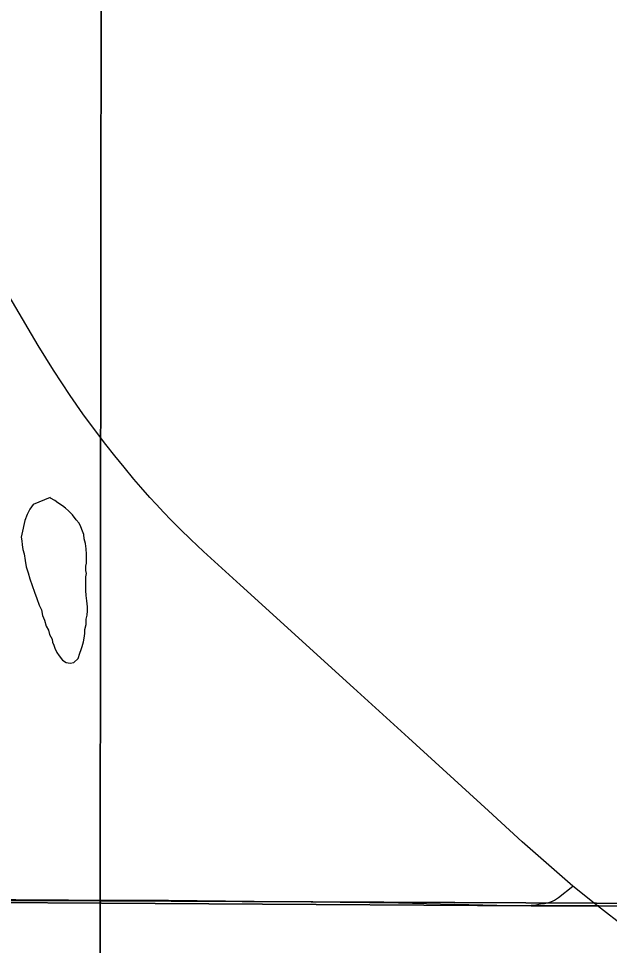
# Model space of a CAD drawing. Extents: x -17 to 88, y -5 to 22.
# Drawn here: x 4.677 to 5.053, y 18.126 to 18.716 of the extents above; entities that cross this region are included whole.
import ezdxf

# ---------------------------------------------------------------- set-up
doc = ezdxf.new("R2010")
doc.units = 0
for name, color, linetype in [('GM_X_County_Road', 7, 'Continuous'), ('GM_X_Minor_Lake', 7, 'Continuous'), ('GM_X_Section', 7, 'Continuous'), ('GM_X_State_Route', 7, 'Continuous'), ('GM_X_Township', 7, 'Continuous')]:
    doc.layers.add(name, color=color, linetype=linetype)

msp = doc.modelspace()

# ---------------------------------------------------------------- linework, layer by layer
at = {"layer": 'GM_X_County_Road'}
for points in [[(5.00931, 18.15257), (5.01176, 18.15294), (5.0135, 18.1533), (5.01526, 18.15383), (5.01687, 18.15437), (5.01822, 18.15502), (5.01959, 18.15585), (5.02081, 18.15667), (5.02993, 18.16396)], [(4.18362, 18.15825), (4.25001, 18.15841), (4.30029, 18.15788), (4.35872, 18.15724), (4.40659, 18.15707), (4.44511, 18.15703), (4.50048, 18.15708), (4.57968, 18.15636), (4.6414, 18.15574), (4.7084, 18.15531), (4.77224, 18.15491), (4.86303, 18.15388), (4.91889, 18.15329), (4.98138, 18.1518), (4.99507, 18.15157), (5.00005, 18.15168), (5.00329, 18.15186), (5.00624, 18.15209), (5.00931, 18.15257)]]:
    msp.add_lwpolyline(points, dxfattribs=at)
at = {"layer": 'GM_X_Minor_Lake'}
for points in [[(4.69668, 18.41148), (4.68602, 18.407), (4.68372, 18.40399), (4.68217, 18.40058), (4.68063, 18.3968), (4.67867, 18.38809), (4.67827, 18.3862), (4.67864, 18.38392), (4.679, 18.38126), (4.67935, 18.37822), (4.6801, 18.37556), (4.68083, 18.37138), (4.68155, 18.3672), (4.68267, 18.36339), (4.68378, 18.35959), (4.68527, 18.35541), (4.68675, 18.35122), (4.68824, 18.34704), (4.68973, 18.34285), (4.69123, 18.33981), (4.69196, 18.33638), (4.69308, 18.33334), (4.69419, 18.32954), (4.69569, 18.32687), (4.69643, 18.32421), (4.69793, 18.32116), (4.69829, 18.31926), (4.69904, 18.31736), (4.69978, 18.31546), (4.70091, 18.31279), (4.70241, 18.3105), (4.70467, 18.30783), (4.70693, 18.3063), (4.70959, 18.3059), (4.71187, 18.30626), (4.71455, 18.30889), (4.71571, 18.3123), (4.71649, 18.31457)], [(4.69668, 18.41148), (4.68602, 18.407), (4.68372, 18.40399), (4.68217, 18.40058), (4.68063, 18.3968), (4.67867, 18.38809), (4.67827, 18.3862), (4.67864, 18.38392), (4.679, 18.38126), (4.67935, 18.37822), (4.6801, 18.37556), (4.68083, 18.37138), (4.68155, 18.3672), (4.68267, 18.36339), (4.68378, 18.35959), (4.68527, 18.35541), (4.68675, 18.35122), (4.68824, 18.34704), (4.68973, 18.34285), (4.69123, 18.33981), (4.69196, 18.33638), (4.69308, 18.33334), (4.69419, 18.32954), (4.69569, 18.32687), (4.69643, 18.32421), (4.69793, 18.32116), (4.69829, 18.31926), (4.69904, 18.31736), (4.69978, 18.31546), (4.70091, 18.31279), (4.70241, 18.3105), (4.70467, 18.30783), (4.70693, 18.3063), (4.70959, 18.3059), (4.71187, 18.30626), (4.71455, 18.30889), (4.71571, 18.3123), (4.71649, 18.31457), (4.71726, 18.31646), (4.71804, 18.31949), (4.71844, 18.32177), (4.71884, 18.3248), (4.71886, 18.32745), (4.71964, 18.33048), (4.71966, 18.3339), (4.72044, 18.33655), (4.72046, 18.3392), (4.72048, 18.34186), (4.72013, 18.34566), (4.71977, 18.34907), (4.71941, 18.35211), (4.71944, 18.35515), (4.71946, 18.3578), (4.71948, 18.36084), (4.71987, 18.36311), (4.71951, 18.36501), (4.71953, 18.36767), (4.71992, 18.36956), (4.71994, 18.37184), (4.71996, 18.37525), (4.71961, 18.37867), (4.71925, 18.38209), (4.71851, 18.38513), (4.71815, 18.38779), (4.71741, 18.39007), (4.71629, 18.39274), (4.71517, 18.39502), (4.71329, 18.39731), (4.71103, 18.40036), (4.70839, 18.40304), (4.7065, 18.40457), (4.70462, 18.4061), (4.70159, 18.40802), (4.69971, 18.40956), (4.69706, 18.41109), (4.69668, 18.41148)], [(4.71649, 18.31457), (4.71726, 18.31646), (4.71804, 18.31949), (4.71844, 18.32177), (4.71884, 18.3248), (4.71886, 18.32745), (4.71964, 18.33048), (4.71966, 18.3339), (4.72044, 18.33655), (4.72046, 18.3392), (4.72048, 18.34186), (4.72013, 18.34566), (4.71977, 18.34907), (4.71941, 18.35211), (4.71944, 18.35515), (4.71946, 18.3578), (4.71948, 18.36084), (4.71987, 18.36311), (4.71951, 18.36501), (4.71953, 18.36767), (4.71992, 18.36956), (4.71994, 18.37184), (4.71996, 18.37525), (4.71961, 18.37867), (4.71925, 18.38209), (4.71851, 18.38513), (4.71815, 18.38779), (4.71741, 18.39007), (4.71629, 18.39274), (4.71517, 18.39502), (4.71329, 18.39731), (4.71103, 18.40036), (4.70839, 18.40304), (4.7065, 18.40457), (4.70462, 18.4061), (4.70159, 18.40802), (4.69971, 18.40956), (4.69706, 18.41109), (4.69668, 18.41148)]]:
    msp.add_lwpolyline(points, dxfattribs=at)
at = {"layer": 'GM_X_Section'}
for points in [[(3.73257, 19.16304), (4.72971, 19.15674), (4.72866, 18.15461), (3.73415, 18.15786)], [(4.72971, 19.15674), (5.72057, 19.1483), (5.72325, 18.14993), (4.72866, 18.15461)], [(3.73415, 18.15786), (4.72866, 18.15461), (4.72799, 17.15249), (3.73424, 17.15574)], [(5.72325, 18.14993), (5.71596, 17.14827), (4.72799, 17.15249), (4.72866, 18.15461)]]:
    msp.add_lwpolyline(points, close=True, dxfattribs=at)
at = {"layer": 'GM_X_State_Route'}
for points in [[(4.97612, 18.21182), (4.92511, 18.25844), (4.89015, 18.29023), (4.81783, 18.35575), (4.79443, 18.37711), (4.78637, 18.38478), (4.77959, 18.39123), (4.77376, 18.39712), (4.76912, 18.40181), (4.76422, 18.40709), (4.76026, 18.41135), (4.75447, 18.41805), (4.75012, 18.42308), (4.74394, 18.43065), (4.73795, 18.43799), (4.73228, 18.44524), (4.72686, 18.45217), (4.71766, 18.46465), (4.70952, 18.47636), (4.69895, 18.49244), (4.68908, 18.50823), (4.65616, 18.56383)], [(5.60574, 17.72045), (5.57639, 17.74654), (5.54966, 17.7698), (5.51469, 17.79966), (5.48073, 17.82784), (5.45753, 17.84659), (5.44787, 17.85441), (5.43717, 17.86293), (5.42383, 17.87312), (5.38669, 17.90127), (5.34008, 17.93543), (5.31281, 17.955), (5.29974, 17.96448), (5.24885, 18.00121), (5.22983, 18.01519), (5.21169, 18.02829), (5.18558, 18.04731), (5.14895, 18.07407), (5.11579, 18.09818), (5.08183, 18.12331), (5.04565, 18.1514), (5.02993, 18.16396), (4.9976, 18.19218), (4.97612, 18.21182)]]:
    msp.add_lwpolyline(points, dxfattribs=at)
at = {"layer": 'GM_X_Township'}
for points in [[(2.68822, 20.9), (2.68323, 20.17621), (2.68252, 19.99244), (2.68206, 19.87448), (2.68103, 19.61133), (2.67924, 19.15351), (2.67029, 18.1495), (3.1789, 18.15325), (3.49159, 18.15481), (4.18133, 18.15639), (5.00335, 18.15133), (5.04642, 18.15132), (5.71493, 18.14695)], [(5.71493, 18.14695), (5.04642, 18.15132), (5.00335, 18.15133), (4.18133, 18.15639), (3.49159, 18.15481), (3.1789, 18.15325), (2.67029, 18.1495), (2.66111, 17.53897), (2.63299, 16.1443), (2.61254, 14.64771), (2.60542, 14.15466), (2.60501, 14.1)]]:
    msp.add_lwpolyline(points, dxfattribs=at)

doc.saveas('drawing.dxf')
